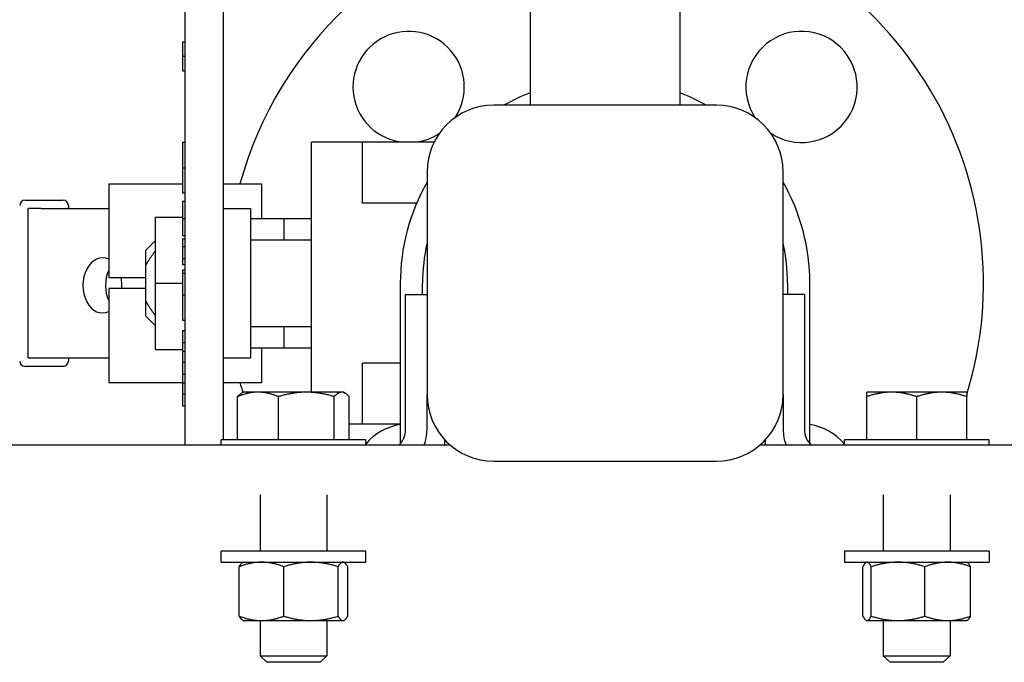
# Model space of a CAD drawing. Header units: inches. Extents: x 5 to 1128, y -85 to 748.
# Tile 258 of 656: x 399.03 to 404.56, y 181.14 to 184.75. Entities that reach past the tile are written whole.
import ezdxf

# ---------------------------------------------------------------- set-up
doc = ezdxf.new("R2010")
doc.units = ezdxf.units.IN
doc.header["$LTSCALE"] = 32
doc.header["$MEASUREMENT"] = 0
doc.layers.add('Visible (ANSI)', color=7, linetype='Continuous', lineweight=30)

msp = doc.modelspace()

# ---------------------------------------------------------------- linework, layer by layer
at = {"layer": 'Visible (ANSI)'}
for p, q in [((401.89563, 188.69586), (401.89563, 184.26867)), ((402.73563, 188.69586), (402.73563, 184.26867)), ((399.95703, 182.35867), (399.95703, 185.08167)), ((400.17063, 185.08167), (400.17063, 182.38867)), ((399.94203, 184.62568), (399.94203, 184.54423)), ((399.94203, 184.62568), (399.95703, 184.62568)), ((399.94203, 184.54423), (399.94203, 184.46141)), ((399.94203, 184.54423), (399.95703, 184.54423)), ((399.94203, 184.46141), (399.95703, 184.46141)), ((402.94063, 184.26867), (401.69063, 184.26867)), ((399.94203, 184.06125), (399.94203, 183.91807)), ((399.94203, 184.06125), (399.95703, 184.06125)), ((400.66763, 182.65667), (400.66763, 184.06067)), ((400.95363, 184.06067), (400.66763, 184.06067)), ((401.35487, 184.06067), (400.95363, 184.06067)), ((400.95363, 183.71867), (400.95363, 184.06067)), ((399.94203, 183.91807), (399.94203, 183.77759)), ((399.94203, 183.91807), (399.95703, 183.91807)), ((401.31563, 183.89367), (401.31563, 182.64367)), ((403.31563, 182.64367), (403.31563, 183.89367)), ((399.52831, 183.82702), (399.52831, 183.29867)), ((399.52831, 183.82702), (399.94203, 183.82702)), ((400.17063, 183.82702), (400.38653, 183.82702)), ((400.38653, 183.82702), (400.38653, 183.63167)), ((399.94203, 183.77759), (399.95703, 183.77759)), ((399.05833, 183.73567), (399.27163, 183.73567)), ((399.14856, 183.68867), (399.07533, 183.68867)), ((399.07533, 182.84867), (399.07533, 183.68867)), ((399.14856, 183.68867), (399.52831, 183.68867)), ((399.30163, 183.70567), (399.30163, 183.68867)), ((399.94203, 183.72951), (399.95703, 183.72951)), ((399.94203, 183.72951), (399.94203, 183.63186)), ((400.17063, 183.68867), (400.32463, 183.68867)), ((400.32463, 183.68867), (400.32463, 182.84867)), ((401.25733, 183.71867), (400.95363, 183.71867)), ((399.79183, 183.64017), (399.94203, 183.64017)), ((399.79183, 183.26867), (399.79183, 183.64017)), ((399.94203, 183.63186), (399.95703, 183.63186)), ((399.94203, 183.63186), (399.94203, 183.53721)), ((400.32463, 183.63167), (400.51164, 183.63167)), ((400.51164, 183.63167), (400.51164, 183.51242)), ((400.51164, 183.63167), (400.66763, 183.63167)), ((399.94203, 183.53721), (399.95703, 183.53721)), ((399.94203, 183.51798), (399.95703, 183.51798)), ((399.94203, 183.51798), (399.94203, 183.47471)), ((399.73563, 183.45242), (399.79183, 183.50862)), ((399.94203, 183.47471), (399.95703, 183.47471)), ((399.94203, 183.47471), (399.94203, 183.4074)), ((400.32463, 183.51242), (400.66763, 183.51242)), ((399.73563, 183.45242), (399.73563, 183.36814)), ((399.94203, 183.4074), (399.94203, 183.37375)), ((399.94203, 183.4074), (399.95703, 183.4074)), ((400.32463, 183.4572), (400.32563, 183.4572)), ((400.32563, 183.08014), (400.32563, 183.4572)), ((399.73563, 183.36814), (399.73563, 183.1692)), ((399.94203, 183.37375), (399.95703, 183.37375)), ((399.73563, 183.29867), (399.52831, 183.29867)), ((399.94203, 183.3449), (399.94203, 183.34467)), ((399.94203, 183.3449), (399.95703, 183.3449)), ((399.94203, 183.34467), (399.94203, 183.32567)), ((399.94203, 183.34467), (399.95703, 183.34467)), ((399.94203, 183.32567), (399.94203, 183.2042)), ((399.94203, 183.32567), (399.95703, 183.32567)), ((399.73563, 183.23867), (399.52831, 183.23867)), ((399.52831, 183.23867), (399.52831, 182.71032)), ((399.79183, 183.26867), (399.94203, 183.26867)), ((399.79183, 182.89717), (399.79183, 183.26867)), ((401.16563, 183.26867), (401.16563, 182.3668)), ((401.29063, 183.20617), (401.29063, 183.26867)), ((403.34063, 183.26867), (403.34063, 183.20617)), ((403.46563, 182.3668), (403.46563, 183.26867)), ((399.94203, 183.2042), (399.94203, 183.06125)), ((399.94203, 183.2042), (399.95703, 183.2042)), ((401.19563, 183.20617), (401.31563, 183.20617)), ((401.19563, 182.44617), (401.19563, 183.20617)), ((403.43563, 183.20617), (403.31563, 183.20617)), ((403.43563, 183.20617), (403.43563, 182.44617)), ((399.73563, 183.1692), (399.73563, 183.08492)), ((399.73563, 183.08492), (399.79183, 183.02872)), ((400.32563, 183.08014), (400.32463, 183.08014)), ((399.94203, 183.06125), (399.95703, 183.06125)), ((400.32463, 183.02492), (400.66763, 183.02492)), ((400.51164, 183.02492), (400.51164, 182.90567)), ((399.94203, 183.00355), (399.95703, 183.00355)), ((399.94203, 183.00355), (399.94203, 182.93625)), ((399.94203, 182.93625), (399.94203, 182.88772)), ((399.94203, 182.93625), (399.95703, 182.93625)), ((399.79183, 182.89717), (399.94203, 182.89717)), ((399.94203, 182.88772), (399.95703, 182.88772)), ((399.94203, 182.88772), (399.94203, 182.82567)), ((400.32463, 182.90567), (400.51164, 182.90567)), ((400.38653, 182.90567), (400.38653, 182.71032)), ((400.51164, 182.90567), (400.66763, 182.90567)), ((399.27163, 182.80167), (399.05833, 182.80167)), ((399.07533, 182.84867), (399.14856, 182.84867)), ((399.14856, 182.84867), (399.52831, 182.84867)), ((399.30163, 182.84867), (399.30163, 182.83167)), ((399.94203, 182.82567), (399.95703, 182.82567)), ((399.94203, 182.82567), (399.94203, 182.75836)), ((400.17063, 182.84867), (400.32463, 182.84867)), ((401.16563, 182.81867), (400.95363, 182.81867)), ((400.95363, 182.47667), (400.95363, 182.81867)), ((399.94203, 182.75836), (399.94203, 182.70878)), ((399.94203, 182.75836), (399.95703, 182.75836)), ((399.52831, 182.71032), (399.94203, 182.71032)), ((399.94203, 182.70878), (399.95703, 182.70878)), ((399.94203, 182.70878), (399.94203, 182.64778)), ((400.17063, 182.71032), (400.38653, 182.71032)), ((399.94203, 182.64778), (399.95703, 182.64778)), ((399.94203, 182.64778), (399.94203, 182.58048)), ((400.25203, 182.38867), (400.25203, 182.63158)), ((400.28463, 182.65667), (400.27454, 182.65085)), ((400.36648, 182.65667), (400.28463, 182.65667)), ((400.63774, 182.65667), (400.36648, 182.65667)), ((400.48094, 182.38867), (400.48094, 182.63158)), ((400.83689, 182.65667), (400.63774, 182.65667)), ((400.79454, 182.38867), (400.79454, 182.63158)), ((400.84663, 182.65667), (400.83689, 182.65667)), ((400.84663, 182.65667), (400.85672, 182.65085)), ((400.87924, 182.38867), (400.87924, 182.63158)), ((401.31563, 182.44617), (401.31563, 182.64367)), ((403.31563, 182.64367), (403.31563, 182.44617)), ((403.92513, 182.65667), (403.78463, 182.65667)), ((403.78463, 182.38867), (403.78463, 182.63158)), ((404.20613, 182.65667), (403.92513, 182.65667)), ((404.06563, 182.38867), (404.06563, 182.63158)), ((404.34663, 182.65667), (404.20613, 182.65667)), ((404.34663, 182.38867), (404.34663, 182.63158)), ((399.94203, 182.58048), (399.95703, 182.58048)), ((400.95363, 182.47667), (400.87924, 182.47667)), ((401.16563, 182.47667), (400.95363, 182.47667)), ((401.44691, 182.35867), (388.98354, 182.35867)), ((400.97188, 182.38867), (400.15938, 182.38867)), ((400.15938, 182.35867), (400.15938, 182.38867)), ((400.36648, 182.38867), (400.25203, 182.38867)), ((400.28463, 182.38867), (400.28463, 182.38867)), ((400.48094, 182.38867), (400.36648, 182.38867)), ((400.63774, 182.38867), (400.48094, 182.38867)), ((400.79454, 182.38867), (400.63774, 182.38867)), ((400.83689, 182.38867), (400.79454, 182.38867)), ((400.87924, 182.38867), (400.83689, 182.38867)), ((400.84663, 182.38867), (400.84663, 182.38867)), ((400.97188, 182.35867), (400.97188, 182.38867)), ((401.41476, 182.38966), (401.41476, 182.35867)), ((412.78063, 182.35867), (403.18435, 182.35867)), ((403.2165, 182.35867), (403.2165, 182.38966)), ((404.47188, 182.38867), (403.65938, 182.38867)), ((403.65938, 182.35867), (403.65938, 182.38867)), ((403.92513, 182.38867), (403.78463, 182.38867)), ((403.78463, 182.38867), (403.78463, 182.38867)), ((404.06563, 182.38867), (403.92513, 182.38867)), ((404.20613, 182.38867), (404.06563, 182.38867)), ((404.34663, 182.38867), (404.20613, 182.38867)), ((404.34663, 182.38867), (404.34663, 182.38867)), ((404.47188, 182.35867), (404.47188, 182.38867)), ((401.69063, 182.26867), (402.94063, 182.26867)), ((400.37813, 182.07905), (400.37813, 181.76367)), ((400.75313, 182.07905), (400.75313, 181.76367)), ((403.87813, 182.07905), (403.87813, 181.76367)), ((404.25313, 182.07905), (404.25313, 181.76367)), ((400.97188, 181.76367), (400.15938, 181.76367)), ((400.15938, 181.70117), (400.15938, 181.76367)), ((400.97188, 181.70117), (400.97188, 181.76367)), ((404.47188, 181.76367), (403.65938, 181.76367)), ((403.65938, 181.76367), (403.65938, 181.70117)), ((404.47188, 181.76367), (404.47188, 181.70117)), ((400.15938, 181.70117), (400.97188, 181.70117)), ((400.28413, 181.70117), (400.28016, 181.69887)), ((400.84713, 181.70117), (400.85111, 181.69887)), ((403.65938, 181.70117), (404.47188, 181.70117)), ((403.78413, 181.70117), (403.78126, 181.69951)), ((404.34713, 181.70117), (404.35, 181.69951)), ((400.26103, 181.39831), (400.26103, 181.67603)), ((400.51158, 181.39831), (400.51158, 181.67603)), ((400.81619, 181.39831), (400.81619, 181.67603)), ((400.87024, 181.39831), (400.87024, 181.67603)), ((403.76395, 181.39831), (403.76395, 181.67603)), ((403.81, 181.39831), (403.81, 181.67603)), ((404.11169, 181.39831), (404.11169, 181.67603)), ((404.36732, 181.39831), (404.36732, 181.67603)), ((400.28413, 181.37317), (400.28016, 181.37546)), ((400.28413, 181.37317), (400.38631, 181.37317)), ((400.37813, 181.37317), (400.37813, 181.17586)), ((400.38631, 181.37317), (400.66389, 181.37317)), ((400.66389, 181.37317), (400.84321, 181.37317)), ((400.75313, 181.37317), (400.75313, 181.17586)), ((400.84321, 181.37317), (400.84713, 181.37317)), ((400.84713, 181.37317), (400.85111, 181.37546)), ((403.78413, 181.37317), (403.78126, 181.37483)), ((403.78413, 181.37317), (403.78697, 181.37317)), ((403.78697, 181.37317), (403.96084, 181.37317)), ((403.87813, 181.37317), (403.87813, 181.17586)), ((403.96084, 181.37317), (404.2395, 181.37317)), ((404.2395, 181.37317), (404.34713, 181.37317)), ((404.25313, 181.37317), (404.25313, 181.17586)), ((404.34713, 181.37317), (404.35, 181.37483)), ((400.37813, 181.17586), (400.75313, 181.17586)), ((400.41647, 181.13867), (400.37813, 181.17586)), ((400.71479, 181.13867), (400.41647, 181.13867)), ((400.71479, 181.13867), (400.75313, 181.17586)), ((403.87813, 181.17586), (404.25313, 181.17586)), ((403.91647, 181.13867), (403.87813, 181.17586)), ((404.21479, 181.13867), (403.91647, 181.13867)), ((404.21479, 181.13867), (404.25313, 181.17586))]:
    msp.add_line(p, q, dxfattribs=at)
for centre, radius, start, end in [((402.31563, 183.26867), 2.125, 101.3994, 164.76653), ((402.31563, 183.26867), 2.125, 342.89448, 78.6006), ((401.21255, 184.37176), 0.3125, 326.44871, 264.54855), ((403.41872, 184.37176), 0.3125, 236.44871, 213.55129), ((402.31563, 183.26867), 1.15, 111.42096, 119.59185), ((402.31563, 183.26867), 1.15, 60.40815, 68.57904), ((401.69063, 183.89367), 0.375, 90, 180), ((402.94063, 183.89367), 0.375, 0, 90), ((401.21255, 184.37176), 0.3125, 275.45145, 303.55129), ((402.31563, 183.26867), 1.15, 150.40815, 180), ((402.31563, 183.26867), 1.15, 0, 29.59185), ((399.05833, 183.70567), 0.03, 90, 180), ((399.27163, 183.70567), 0.03, 0, 90), ((402.31563, 183.26867), 1.025, 167.31962, 180), ((402.31563, 183.26867), 1.025, 0, 12.68038), ((399.05833, 182.83167), 0.03, 180, 270), ((399.27163, 182.83167), 0.03, 270, 0), ((402.31563, 183.26867), 2.125, 195.23347, 196.79307), ((401.69063, 182.64367), 0.375, 180, 270), ((402.94063, 182.64367), 0.375, 270, 0), ((401.21255, 182.16558), 0.3125, 98.63405, 140.36493), ((403.41872, 182.16558), 0.3125, 39.63507, 81.36595), ((401.07563, 182.44617), 0.12, 313.18342, 0), ((401.07563, 182.44617), 0.24, 338.61806, 0), ((403.55563, 182.44617), 0.24, 180, 201.38194), ((403.55563, 182.44617), 0.12, 180, 226.81658)]:
    msp.add_arc(centre, radius, start, end, dxfattribs=at)
for centre, start_param, end_param in [((399.49303, 183.25667), 5.9554122, 9.7525511), ((399.61981, 183.25667), 0.9878397, 2.1537529), ((399.49303, 183.25667), 4.5959973, 4.9867872)]:
    msp.add_ellipse(centre, major_axis=(0, 0.155), ratio=0.7071068, start_param=start_param, end_param=end_param, dxfattribs=at)
for points, weights in [([(399.79183, 183.45226), (399.75538, 183.40462), (399.73563, 183.36814)], [2.45308677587, 2.70285823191, 2.86066542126]), ([(399.73563, 183.1692), (399.75538, 183.13272), (399.79183, 183.08508)], [2.86066542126, 2.70285823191, 2.45308677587]), ([(400.36648, 182.65667), (400.31336, 182.65667), (400.25203, 182.63158)], [1, 1.0379548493, 1]), ([(400.25203, 182.63158), (400.26389, 182.6447), (400.27454, 182.65085)], [1, 1.01949467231, 1.01896332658]), ([(400.48094, 182.63158), (400.4196, 182.65667), (400.36648, 182.65667)], [1, 1.0379548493, 1]), ([(400.63774, 182.65667), (400.56497, 182.65667), (400.48094, 182.63158)], [1, 1.0379548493, 1]), ([(400.79454, 182.63158), (400.71051, 182.65667), (400.63774, 182.65667)], [1, 1.0379548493, 1]), ([(400.83689, 182.65667), (400.81724, 182.65667), (400.79454, 182.63158)], [1, 1.0379548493, 1]), ([(400.87924, 182.63158), (400.85654, 182.65667), (400.83689, 182.65667)], [1, 1.0379548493, 1]), ([(403.78463, 182.63158), (403.78463, 182.65667), (403.78463, 182.65667)], [1, 1.0379548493, 1]), ([(403.92513, 182.65667), (403.85993, 182.65667), (403.78463, 182.63158)], [1, 1.0379548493, 1]), ([(404.06563, 182.63158), (403.99034, 182.65667), (403.92513, 182.65667)], [1, 1.0379548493, 1]), ([(404.20613, 182.65667), (404.14093, 182.65667), (404.06563, 182.63158)], [1, 1.0379548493, 1]), ([(404.34663, 182.63158), (404.27134, 182.65667), (404.20613, 182.65667)], [1, 1.0379548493, 1]), ([(404.34663, 182.65667), (404.34663, 182.65667), (404.34663, 182.63158)], [1, 1.0379548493, 1]), ([(400.38631, 181.70117), (400.32816, 181.70117), (400.26103, 181.67603)], [1, 1.0379548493, 1]), ([(400.26103, 181.67603), (400.27121, 181.69371), (400.28016, 181.69887)], [1, 1.02639704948, 1.01607656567]), ([(400.51158, 181.67603), (400.44445, 181.70117), (400.38631, 181.70117)], [1, 1.0379548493, 1]), ([(400.66389, 181.70117), (400.5932, 181.70117), (400.51158, 181.67603)], [1, 1.0379548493, 1]), ([(400.81619, 181.67603), (400.73457, 181.70117), (400.66389, 181.70117)], [1, 1.0379548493, 1]), ([(400.84321, 181.70117), (400.83067, 181.70117), (400.81619, 181.67603)], [1, 1.0379548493, 1]), ([(400.87024, 181.67603), (400.85576, 181.70117), (400.84321, 181.70117)], [1, 1.0379548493, 1]), ([(403.78697, 181.70117), (403.77629, 181.70117), (403.76395, 181.67603)], [1, 1.0379548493, 1]), ([(403.81, 181.67603), (403.79766, 181.70117), (403.78697, 181.70117)], [1, 1.0379548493, 1]), ([(403.96084, 181.70117), (403.89084, 181.70117), (403.81, 181.67603)], [1, 1.0379548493, 1]), ([(404.11169, 181.67603), (404.03085, 181.70117), (403.96084, 181.70117)], [1, 1.0379548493, 1]), ([(404.2395, 181.70117), (404.18018, 181.70117), (404.11169, 181.67603)], [1, 1.0379548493, 1]), ([(404.36732, 181.67603), (404.29882, 181.70117), (404.2395, 181.70117)], [1, 1.0379548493, 1]), ([(404.35, 181.69951), (404.35808, 181.69485), (404.36732, 181.67603)], [1.01455071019, 1.02814299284, 1]), ([(400.28016, 181.37546), (400.27121, 181.38063), (400.26103, 181.39831)], [1.01607656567, 1.02639704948, 1]), ([(400.26103, 181.39831), (400.32816, 181.37317), (400.38631, 181.37317)], [1, 1.0379548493, 1]), ([(400.38631, 181.37317), (400.44445, 181.37317), (400.51158, 181.39831)], [1, 1.0379548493, 1]), ([(400.51158, 181.39831), (400.5932, 181.37317), (400.66389, 181.37317)], [1, 1.0379548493, 1]), ([(400.66389, 181.37317), (400.73457, 181.37317), (400.81619, 181.39831)], [1, 1.0379548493, 1]), ([(400.81619, 181.39831), (400.83067, 181.37317), (400.84321, 181.37317)], [1, 1.0379548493, 1]), ([(400.84321, 181.37317), (400.85576, 181.37317), (400.87024, 181.39831)], [1, 1.0379548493, 1]), ([(403.76395, 181.39831), (403.77629, 181.37317), (403.78697, 181.37317)], [1, 1.0379548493, 1]), ([(403.78697, 181.37317), (403.79766, 181.37317), (403.81, 181.39831)], [1, 1.0379548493, 1]), ([(403.81, 181.39831), (403.89084, 181.37317), (403.96084, 181.37317)], [1, 1.0379548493, 1]), ([(403.96084, 181.37317), (404.03085, 181.37317), (404.11169, 181.39831)], [1, 1.0379548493, 1]), ([(404.11169, 181.39831), (404.18018, 181.37317), (404.2395, 181.37317)], [1, 1.0379548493, 1]), ([(404.2395, 181.37317), (404.29882, 181.37317), (404.36732, 181.39831)], [1, 1.0379548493, 1]), ([(404.36732, 181.39831), (404.35808, 181.37949), (404.35, 181.37483)], [1, 1.02814299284, 1.01455071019])]:
    msp.add_rational_spline(points, weights, degree=2, dxfattribs=at)

doc.saveas('drawing.dxf')
